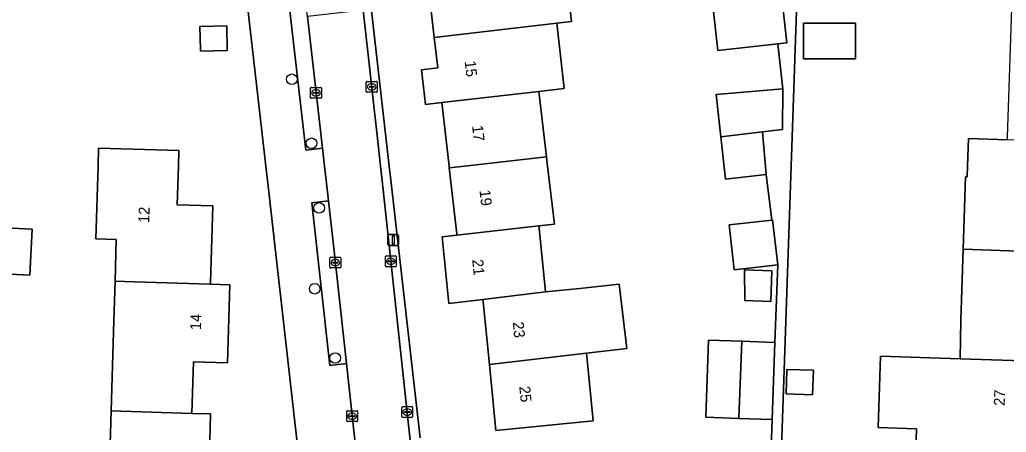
# Model space of a CAD drawing. Extents: x 158455 to 159797, y 387218 to 388672.
# Drawn here: x 159340 to 159430.5, y 387725.6 to 387763.4 of the extents above; entities that cross this region are included whole.
import ezdxf

# ---------------------------------------------------------------- set-up
doc = ezdxf.new("R2010")
doc.units = 0
for name, color, linetype in [('IMGEO_Boom', 7, 'Continuous'), ('IMGEO_Erf', 7, 'Continuous'), ('IMGEO_Kolk', 7, 'Continuous'), ('IMGEO_Lichtmast', 7, 'Continuous'), ('IMGEO_Pand', 7, 'Continuous'), ('IMGEO_Pand_nummerreeks', 7, 'Continuous'), ('IMGEO_Parkeervlak_open', 7, 'Continuous'), ('IMGEO_Rijbaan_lokaal_open', 7, 'Continuous'), ('IMGEO_Voetpad_open', 7, 'Continuous')]:
    doc.layers.add(name, color=color, linetype=linetype)

msp = doc.modelspace()

# ---------------------------------------------------------------- linework, layer by layer
at = {"layer": 'IMGEO_Boom'}
for centre in [(159364.968, 387757.97), (159366.768, 387752.095), (159367.476, 387746.155), (159367.069, 387738.739), (159368.945, 387732.382)]:
    msp.add_circle(centre, 0.489, dxfattribs=at)
at = {"layer": 'IMGEO_Erf'}
for points in [[(159371.246, 387773.443), (159373.911, 387750), (159374.027, 387748.976), (159376.749, 387725.042)], [(159239.681, 387717.367), (159366.763, 387713.237), (159366.72, 387713.616), (159365.624, 387723.25), (159362.757, 387748.44), (159362.58, 387750), (159360.049, 387772.242)], [(159411.48, 387769.643), (159409.801, 387721.471)], [(159422.175, 387722.061), (159422.301, 387725.894), (159418.773, 387726.016), (159418.988, 387732.562), (159426.295, 387732.311), (159426.361, 387735.862), (159426.574, 387742.368), (159426.793, 387749.028), (159426.953, 387749.025), (159426.985, 387750), (159427.067, 387752.528), (159430.644, 387752.405), (159430.653, 387752.672), (159430.98, 387762.637), (159431.2, 387769.355)], [(159389.965, 387769.096), (159390.639, 387763.26), (159389.28, 387763.104), (159389.971, 387757.12), (159387.651, 387756.854), (159388.343, 387750.864), (159388.443, 387750), (159389.059, 387744.67), (159387.635, 387744.507), (159387.655, 387744.308), (159388.243, 387738.447), (159391.404, 387738.764), (159395.018, 387739.173), (159395.698, 387733.245), (159392, 387732.821), (159392.123, 387731.6), (159392.622, 387726.624), (159383.704, 387725.729), (159383.095, 387731.799), (159382.518, 387737.545), (159382.497, 387737.754), (159379.388, 387737.379), (159378.775, 387743.49), (159380.121, 387743.644), (159380.104, 387743.793), (159379.41, 387749.839), (159379.392, 387750), (159378.724, 387755.83), (159377.231, 387755.659), (159376.865, 387758.848), (159378.358, 387759.019), (159378.038, 387761.813), (159377.387, 387767.489)], [(159408.855, 387721.504), (159409.041, 387726.726), (159406.005, 387726.834), (159402.97, 387726.941), (159403.222, 387734.031), (159406.258, 387733.923), (159409.293, 387733.816), (159409.559, 387740.941), (159405.577, 387740.489), (159405.111, 387744.599), (159409.013, 387745.042), (159408.506, 387749.233), (159404.762, 387748.79), (159404.33, 387752.698), (159403.9, 387756.573), (159410.032, 387757.078), (159409.581, 387761.222), (159404.069, 387760.622), (159403.619, 387764.751)], [(159348.229, 387722.424), (159348.384, 387727.523), (159348.636, 387735.79), (159348.74, 387739.422), (159348.857, 387743.255), (159346.983, 387743.312), (159347.186, 387750), (159347.236, 387751.644), (159354.6, 387751.419), (159354.557, 387750), (159354.448, 387746.446), (159357.706, 387746.347), (159357.491, 387739.3), (159357.486, 387739.15), (159359.276, 387739.095), (159359.058, 387731.927), (159355.944, 387732.022), (159355.8, 387727.296), (159357.517, 387727.244), (159357.368, 387722.341)]]:
    msp.add_lwpolyline(points, dxfattribs=at)
for points in [[(159416.699, 387759.836), (159411.911, 387759.836), (159411.911, 387763.126), (159416.699, 387763.126)], [(159356.519, 387762.813), (159358.987, 387762.875), (159359.044, 387760.617), (159356.575, 387760.556), (159356.571, 387760.716)], [(159337.413, 387744.407), (159341.141, 387744.219), (159340.926, 387739.974), (159337.198, 387740.163)], [(159408.926, 387737.576), (159406.546, 387737.665), (159406.52, 387740.47), (159409.03, 387740.377)], [(159412.761, 387729.005), (159410.326, 387729.091), (159410.405, 387731.34), (159412.84, 387731.254)]]:
    msp.add_lwpolyline(points, close=True, dxfattribs=at)
at = {"layer": 'IMGEO_Kolk'}
for p, q in [((159371.795, 387756.85), (159371.795, 387757.702)), ((159371.87, 387757.776), (159372.722, 387757.776)), ((159372.283, 387757.556), (159372.308, 387757.556)), ((159372.796, 387757.702), (159372.796, 387756.85)), ((159366.693, 387756.298), (159366.693, 387757.15)), ((159366.768, 387757.224), (159367.62, 387757.224)), ((159366.952, 387756.718), (159366.952, 387756.73)), ((159367.39, 387756.681), (159366.992, 387756.681)), ((159366.995, 387756.767), (159367.393, 387756.767)), ((159367.181, 387757.004), (159367.206, 387757.004)), ((159367.436, 387756.73), (159367.436, 387756.718)), ((159367.694, 387757.15), (159367.694, 387756.298)), ((159372.722, 387756.776), (159371.87, 387756.776)), ((159372.054, 387757.27), (159372.054, 387757.282)), ((159372.492, 387757.233), (159372.094, 387757.233)), ((159372.097, 387757.319), (159372.495, 387757.319)), ((159372.306, 387756.996), (159372.281, 387756.996)), ((159372.538, 387757.282), (159372.538, 387757.27)), ((159367.62, 387756.224), (159366.768, 387756.224)), ((159367.204, 387756.444), (159367.179, 387756.444)), ((159368.464, 387740.718), (159368.464, 387741.57)), ((159368.539, 387741.644), (159369.391, 387741.644)), ((159368.952, 387741.424), (159368.977, 387741.424)), ((159369.465, 387741.57), (159369.465, 387740.718)), ((159373.554, 387740.833), (159373.554, 387741.685)), ((159373.629, 387741.759), (159374.481, 387741.759)), ((159373.813, 387741.253), (159373.813, 387741.265)), ((159373.856, 387741.302), (159374.254, 387741.302)), ((159374.042, 387741.539), (159374.067, 387741.539)), ((159374.297, 387741.265), (159374.297, 387741.253)), ((159374.555, 387741.685), (159374.555, 387740.833)), ((159369.391, 387740.644), (159368.539, 387740.644)), ((159368.723, 387741.138), (159368.723, 387741.15)), ((159369.161, 387741.101), (159368.763, 387741.101)), ((159368.766, 387741.187), (159369.164, 387741.187)), ((159368.975, 387740.864), (159368.95, 387740.864)), ((159369.207, 387741.15), (159369.207, 387741.138)), ((159374.481, 387740.759), (159373.629, 387740.759)), ((159374.251, 387741.216), (159373.853, 387741.216)), ((159374.065, 387740.979), (159374.04, 387740.979)), ((159375.055, 387726.992), (159375.055, 387727.844)), ((159375.13, 387727.918), (159375.982, 387727.918)), ((159375.543, 387727.698), (159375.568, 387727.698)), ((159376.056, 387727.844), (159376.056, 387726.992)), ((159370.004, 387726.614), (159370.004, 387727.466)), ((159370.079, 387727.54), (159370.931, 387727.54)), ((159370.263, 387727.034), (159370.263, 387727.046)), ((159370.701, 387726.997), (159370.303, 387726.997)), ((159370.306, 387727.083), (159370.704, 387727.083)), ((159370.515, 387726.76), (159370.49, 387726.76)), ((159370.492, 387727.32), (159370.517, 387727.32)), ((159370.747, 387727.046), (159370.747, 387727.034)), ((159371.005, 387727.466), (159371.005, 387726.614)), ((159375.982, 387726.918), (159375.13, 387726.918)), ((159375.314, 387727.412), (159375.314, 387727.424)), ((159375.752, 387727.375), (159375.354, 387727.375)), ((159375.357, 387727.461), (159375.755, 387727.461)), ((159375.566, 387727.138), (159375.541, 387727.138)), ((159375.798, 387727.424), (159375.798, 387727.412)), ((159370.931, 387726.54), (159370.079, 387726.54))]:
    msp.add_line(p, q, dxfattribs=at)
for points in [[(159371.795, 387756.85), (159371.795, 387757.702)], [(159371.87, 387757.776), (159372.722, 387757.776)], [(159372.796, 387757.702), (159372.796, 387756.85)], [(159366.693, 387756.298), (159366.693, 387757.15)], [(159366.768, 387757.224), (159367.62, 387757.224)], [(159367.694, 387757.15), (159367.694, 387756.298)], [(159372.722, 387756.776), (159371.87, 387756.776)], [(159367.62, 387756.224), (159366.768, 387756.224)], [(159368.464, 387740.718), (159368.464, 387741.57)], [(159368.539, 387741.644), (159369.391, 387741.644)], [(159369.465, 387741.57), (159369.465, 387740.718)], [(159373.554, 387740.833), (159373.554, 387741.685)], [(159373.629, 387741.759), (159374.481, 387741.759)], [(159374.555, 387741.685), (159374.555, 387740.833)], [(159369.391, 387740.644), (159368.539, 387740.644)], [(159374.481, 387740.759), (159373.629, 387740.759)], [(159375.055, 387726.992), (159375.055, 387727.844)], [(159375.13, 387727.918), (159375.982, 387727.918)], [(159376.056, 387727.844), (159376.056, 387726.992)], [(159370.004, 387726.614), (159370.004, 387727.466)], [(159370.079, 387727.54), (159370.931, 387727.54)], [(159371.005, 387727.466), (159371.005, 387726.614)], [(159375.982, 387726.918), (159375.13, 387726.918)], [(159370.931, 387726.54), (159370.079, 387726.54)]]:
    msp.add_lwpolyline(points, dxfattribs=at)
for centre, radius, start, end in [((159371.872, 387757.7), 0.0765, 91.55205, 178.44795), ((159371.872, 387757.7), 0.0765, 91.55205, 178.44795), ((159372.72, 387757.7), 0.0765, 1.55205, 88.44795), ((159372.72, 387757.7), 0.0765, 1.55205, 88.44795), ((159366.77, 387757.148), 0.0765, 91.55205, 178.44795), ((159366.77, 387757.148), 0.0765, 91.55205, 178.44795), ((159366.992, 387756.727), 0.0403, 85.87752, 175.75265), ((159366.989, 387756.717), 0.0366, 178.93798, 274.71019), ((159367.393, 387756.724), 0.043, 264.86636, 352.45326), ((159367.397, 387756.729), 0.0386, 1.73085, 96.63898), ((159367.618, 387757.148), 0.0765, 1.55205, 88.44795), ((159367.618, 387757.148), 0.0765, 1.55205, 88.44795), ((159371.872, 387756.852), 0.0765, 181.55205, 268.44795), ((159371.872, 387756.852), 0.0765, 181.55205, 268.44795), ((159372.094, 387757.279), 0.0403, 85.87752, 175.75265), ((159372.091, 387757.269), 0.0366, 178.93798, 274.71019), ((159372.495, 387757.276), 0.043, 264.86636, 352.45326), ((159372.499, 387757.281), 0.0386, 1.73085, 96.63898), ((159372.72, 387756.852), 0.0765, 271.55205, 358.44795), ((159372.72, 387756.852), 0.0765, 271.55205, 358.44795), ((159366.77, 387756.3), 0.0765, 181.55205, 268.44795), ((159366.77, 387756.3), 0.0765, 181.55205, 268.44795), ((159367.618, 387756.3), 0.0765, 271.55205, 358.44795), ((159367.618, 387756.3), 0.0765, 271.55205, 358.44795), ((159368.541, 387741.568), 0.0765, 91.55205, 178.44795), ((159368.541, 387741.568), 0.0765, 91.55205, 178.44795), ((159369.389, 387741.568), 0.0765, 1.55205, 88.44795), ((159369.389, 387741.568), 0.0765, 1.55205, 88.44795), ((159373.631, 387741.683), 0.0765, 91.55205, 178.44795), ((159373.631, 387741.683), 0.0765, 91.55205, 178.44795), ((159373.853, 387741.262), 0.0403, 85.87752, 175.75265), ((159373.85, 387741.252), 0.0366, 178.93798, 274.71019), ((159374.254, 387741.259), 0.043, 264.86636, 352.45326), ((159374.258, 387741.264), 0.0386, 1.73085, 96.63898), ((159374.479, 387741.683), 0.0765, 1.55205, 88.44795), ((159374.479, 387741.683), 0.0765, 1.55205, 88.44795), ((159368.541, 387740.72), 0.0765, 181.55205, 268.44795), ((159368.541, 387740.72), 0.0765, 181.55205, 268.44795), ((159368.763, 387741.147), 0.0403, 85.87752, 175.75265), ((159368.76, 387741.137), 0.0366, 178.93798, 274.71019), ((159369.164, 387741.144), 0.043, 264.86636, 352.45326), ((159369.168, 387741.149), 0.0386, 1.73085, 96.63898), ((159369.389, 387740.72), 0.0765, 271.55205, 358.44795), ((159369.389, 387740.72), 0.0765, 271.55205, 358.44795), ((159373.631, 387740.835), 0.0765, 181.55205, 268.44795), ((159373.631, 387740.835), 0.0765, 181.55205, 268.44795), ((159374.479, 387740.835), 0.0765, 271.55205, 358.44795), ((159374.479, 387740.835), 0.0765, 271.55205, 358.44795), ((159375.132, 387727.842), 0.0765, 91.55205, 178.44795), ((159375.132, 387727.842), 0.0765, 91.55205, 178.44795), ((159375.98, 387727.842), 0.0765, 1.55205, 88.44795), ((159375.98, 387727.842), 0.0765, 1.55205, 88.44795), ((159370.081, 387727.464), 0.0765, 91.55205, 178.44795), ((159370.081, 387727.464), 0.0765, 91.55205, 178.44795), ((159370.303, 387727.043), 0.0403, 85.87752, 175.75265), ((159370.3, 387727.033), 0.0366, 178.93798, 274.71019), ((159370.704, 387727.04), 0.043, 264.86636, 352.45326), ((159370.708, 387727.045), 0.0386, 1.73085, 96.63898), ((159370.929, 387727.464), 0.0765, 1.55205, 88.44795), ((159370.929, 387727.464), 0.0765, 1.55205, 88.44795), ((159375.132, 387726.994), 0.0765, 181.55205, 268.44795), ((159375.132, 387726.994), 0.0765, 181.55205, 268.44795), ((159375.354, 387727.421), 0.0403, 85.87752, 175.75265), ((159375.351, 387727.411), 0.0366, 178.93798, 274.71019), ((159375.755, 387727.418), 0.043, 264.86636, 352.45326), ((159375.759, 387727.423), 0.0386, 1.73085, 96.63898), ((159375.98, 387726.994), 0.0765, 271.55205, 358.44795), ((159375.98, 387726.994), 0.0765, 271.55205, 358.44795), ((159370.081, 387726.616), 0.0765, 181.55205, 268.44795), ((159370.081, 387726.616), 0.0765, 181.55205, 268.44795), ((159370.929, 387726.616), 0.0765, 271.55205, 358.44795), ((159370.929, 387726.616), 0.0765, 271.55205, 358.44795)]:
    msp.add_arc(centre, radius, start, end, dxfattribs=at)
for centre, major_axis, ratio, start_param, end_param in [((159372.282, 387757.276), (-0.387, 0.002), 0.722429, 4.712389, 7.853982), ((159372.307, 387757.276), (-0.39, 0.002), 0.717154, 1.570796, 4.712389), ((159367.18, 387756.724), (-0.387, 0.002), 0.722429, 4.712389, 7.853982), ((159367.205, 387756.724), (-0.39, 0.002), 0.717154, 1.570796, 4.712389), ((159368.951, 387741.144), (-0.387, 0.002), 0.722429, 4.712389, 7.853982), ((159368.976, 387741.144), (-0.39, 0.002), 0.717154, 1.570796, 4.712389), ((159374.041, 387741.259), (-0.387, 0.002), 0.722429, 4.712389, 7.853982), ((159374.066, 387741.259), (-0.39, 0.002), 0.717154, 1.570796, 4.712389), ((159375.542, 387727.418), (-0.387, 0.002), 0.722429, 4.712389, 7.853982), ((159375.567, 387727.418), (-0.39, 0.002), 0.717154, 1.570796, 4.712389), ((159370.491, 387727.04), (-0.387, 0.002), 0.722429, 4.712389, 7.853982), ((159370.516, 387727.04), (-0.39, 0.002), 0.717154, 1.570796, 4.712389)]:
    msp.add_ellipse(centre, major_axis=major_axis, ratio=ratio, start_param=start_param, end_param=end_param, dxfattribs=at)
at = {"layer": 'IMGEO_Lichtmast'}
for p, q in [((159373.774, 387742.81), (159373.774, 387743.61)), ((159373.774, 387743.61), (159373.774, 387742.81)), ((159373.874, 387743.71), (159374.664, 387743.71)), ((159374.664, 387743.71), (159373.874, 387743.71)), ((159374.764, 387743.61), (159374.764, 387742.81)), ((159374.764, 387742.81), (159374.764, 387743.61)), ((159374.664, 387742.71), (159373.874, 387742.71)), ((159373.874, 387742.71), (159374.664, 387742.71))]:
    msp.add_line(p, q, dxfattribs=at)
msp.add_lwpolyline([(159374.194, 387743.585), (159374.344, 387743.585), (159374.344, 387742.835), (159374.194, 387742.835), (159374.194, 387743.585)], dxfattribs=at)
for centre, start, end in [((159373.874, 387743.61), 90, 180), ((159373.874, 387743.61), 90, 180), ((159374.664, 387743.61), 0, 90), ((159374.664, 387743.61), 360, 90), ((159373.874, 387742.81), 180, 270), ((159373.874, 387742.81), 180, 270), ((159374.664, 387742.81), 270, 0), ((159374.664, 387742.81), 270, 0)]:
    msp.add_arc(centre, 0.1, start, end, dxfattribs=at)
at = {"layer": 'IMGEO_Pand'}
for points in [[(159389.965, 387769.096), (159386.286, 387768.675), (159386.268, 387768.832), (159384.774, 387768.666), (159384.79, 387768.507), (159377.368, 387767.655), (159377.387, 387767.489), (159378.038, 387761.813), (159389.28, 387763.104), (159390.639, 387763.26)], [(159409.934, 387765.476), (159403.619, 387764.751), (159404.069, 387760.622), (159409.581, 387761.222), (159410.388, 387761.31)], [(159389.28, 387763.104), (159378.038, 387761.813), (159378.358, 387759.019), (159376.865, 387758.848), (159377.231, 387755.659), (159378.724, 387755.83), (159387.651, 387756.854), (159389.971, 387757.12)], [(159411.911, 387759.836), (159416.699, 387759.836), (159416.699, 387763.126), (159411.911, 387763.126)], [(159356.571, 387760.716), (159356.575, 387760.556), (159359.044, 387760.617), (159358.987, 387762.875), (159356.519, 387762.813)], [(159388.343, 387750.864), (159387.651, 387756.854), (159378.724, 387755.83), (159379.392, 387750), (159379.41, 387749.839), (159380.814, 387750)], [(159404.33, 387752.698), (159408.167, 387753.139), (159409.995, 387753.344), (159410.032, 387757.078), (159403.9, 387756.573)], [(159404.33, 387752.698), (159404.762, 387748.79), (159408.506, 387749.233), (159408.167, 387753.139)], [(159437.587, 387750), (159437.655, 387752.076), (159437.658, 387752.164), (159430.644, 387752.405), (159427.067, 387752.528), (159426.985, 387750), (159426.953, 387749.025), (159426.793, 387749.028), (159426.574, 387742.368), (159435.915, 387742.048), (159436.036, 387745.739), (159437.445, 387745.692)], [(159357.706, 387746.347), (159354.448, 387746.446), (159354.557, 387750), (159354.6, 387751.419), (159347.236, 387751.644), (159347.186, 387750), (159346.983, 387743.312), (159348.857, 387743.255), (159348.74, 387739.422), (159350.483, 387739.363), (159357.486, 387739.15), (159357.491, 387739.3)], [(159388.443, 387750), (159388.343, 387750.864), (159380.814, 387750), (159379.41, 387749.839), (159380.104, 387743.793), (159380.121, 387743.644), (159387.635, 387744.507), (159389.059, 387744.67)], [(159409.013, 387745.042), (159405.111, 387744.599), (159405.577, 387740.489), (159409.559, 387740.941), (159409.093, 387745.051)], [(159337.198, 387740.163), (159340.926, 387739.974), (159341.141, 387744.219), (159337.413, 387744.407)], [(159387.655, 387744.308), (159387.635, 387744.507), (159380.121, 387743.644), (159378.775, 387743.49), (159379.388, 387737.379), (159382.497, 387737.754), (159388.243, 387738.447)], [(159437.036, 387738.313), (159435.794, 387738.354), (159435.915, 387742.048), (159426.574, 387742.368), (159426.361, 387735.862), (159426.295, 387732.311), (159433.045, 387732.079), (159436.827, 387731.949)], [(159406.52, 387740.47), (159406.546, 387737.665), (159408.926, 387737.576), (159409.03, 387740.377)], [(159359.276, 387739.095), (159357.486, 387739.15), (159350.483, 387739.363), (159348.74, 387739.422), (159348.636, 387735.79), (159348.384, 387727.523), (159355.8, 387727.296), (159355.944, 387732.022), (159359.058, 387731.927)], [(159395.018, 387739.173), (159391.404, 387738.764), (159388.243, 387738.447), (159382.497, 387737.754), (159382.518, 387737.545), (159383.095, 387731.799), (159392, 387732.821), (159395.698, 387733.245)], [(159406.258, 387733.923), (159403.222, 387734.031), (159402.97, 387726.941), (159406.005, 387726.834)], [(159406.258, 387733.923), (159406.005, 387726.834), (159409.041, 387726.726), (159409.293, 387733.816)], [(159392, 387732.821), (159383.095, 387731.799), (159383.704, 387725.729), (159392.622, 387726.624), (159392.123, 387731.6)], [(159433.04, 387731.929), (159433.045, 387732.079), (159426.295, 387732.311), (159418.988, 387732.562), (159418.773, 387726.016), (159422.301, 387725.894), (159422.175, 387722.061), (159431.411, 387721.759), (159431.536, 387725.556), (159432.83, 387725.513)], [(159410.326, 387729.091), (159412.761, 387729.005), (159412.84, 387731.254), (159410.405, 387731.34)], [(159348.384, 387727.523), (159348.229, 387722.424), (159350.143, 387722.365), (159349.928, 387715.314), (159355.439, 387715.146), (159360.436, 387714.994), (159360.656, 387722.241), (159357.368, 387722.341), (159357.517, 387727.244), (159355.8, 387727.296)]]:
    msp.add_lwpolyline(points, close=True, dxfattribs=at)
at = {"layer": 'IMGEO_Parkeervlak_open'}
msp.add_lwpolyline([(159364.025, 387770.966), (159366.248, 387751.466), (159367.774, 387751.64), (159366.393, 387763.744), (159366.091, 387766.388), (159365.693, 387769.879)], dxfattribs=at)
msp.add_lwpolyline([(159369.976, 387731.882), (159368.821, 387742.459), (159368.326, 387746.798), (159366.8, 387746.623), (159368.45, 387731.707)], close=True, dxfattribs=at)
at = {"layer": 'IMGEO_Rijbaan_lokaal_open'}
msp.add_lwpolyline([(159373.223, 387748.938), (159373.108, 387750), (159372.922, 387751.711), (159371.508, 387764.318), (159366.393, 387763.744), (159367.774, 387751.64), (159367.961, 387750), (159368.11, 387748.695), (159368.326, 387746.798), (159368.821, 387742.459), (159369.976, 387731.882), (159370.865, 387723.742), (159375.902, 387724.248)], close=True, dxfattribs=at)
at = {"layer": 'IMGEO_Voetpad_open'}
msp.add_lwpolyline([(159423.1, 387778), (159422.261, 387779.166), (159410.032, 387770.372), (159409.934, 387765.476), (159410.388, 387761.31), (159409.581, 387761.222), (159410.032, 387757.078), (159409.995, 387753.344), (159408.167, 387753.139), (159408.506, 387749.233), (159409.013, 387745.042), (159409.093, 387745.051), (159409.559, 387740.941), (159409.293, 387733.816), (159409.041, 387726.726), (159408.855, 387721.504), (159409.801, 387721.471), (159411.48, 387769.643)], close=True, dxfattribs=at)
for points in [[(159376.749, 387725.042), (159374.027, 387748.976), (159373.911, 387750), (159371.246, 387773.443)], [(159360.049, 387772.242), (159362.58, 387750), (159362.757, 387748.44), (159365.624, 387723.25), (159370.865, 387723.742), (159369.976, 387731.882), (159368.45, 387731.707), (159366.8, 387746.623), (159368.326, 387746.798), (159368.11, 387748.695), (159367.961, 387750), (159367.774, 387751.64), (159366.248, 387751.466), (159364.025, 387770.966)], [(159370.58, 387772.598), (159371.212, 387766.962), (159371.508, 387764.318), (159372.922, 387751.711), (159373.108, 387750), (159373.223, 387748.938), (159375.902, 387724.248)]]:
    msp.add_lwpolyline(points, dxfattribs=at)

# ---------------------------------------------------------------- texts
at = {"layer": 'IMGEO_Pand_nummerreeks'}
for s, rotation, p in [('15', 276.54297, (159380.826, 387759.621)), ('17', 276.54101, (159381.505, 387753.697)), ('19', 276.54297, (159382.184, 387747.773)), ('12', 88.28134, (159351.88, 387744.768)), ('21', 275.72937, (159381.517, 387741.397)), ('14', 88.25269, (159356.628, 387734.928)), ('23', 275.72937, (159385.239, 387735.665)), ('25', 275.73172, (159385.833, 387729.757)), ('27', 88.12664, (159430.389, 387727.978))]:
    msp.add_text(s, height=1, rotation=rotation, dxfattribs=at).set_placement(p)

doc.saveas('drawing.dxf')
